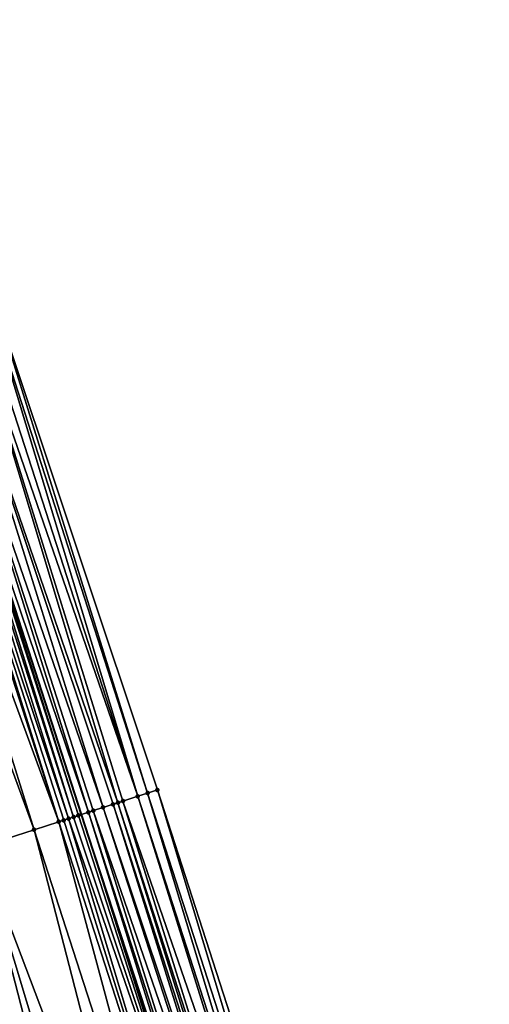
# Model space of a CAD drawing. Header units: feet. Extents: x 2004186 to 2014793, y 836912 to 864902.
# Tile 821 of 974: x 2004738 to 2004756, y 858427 to 858465. Entities that reach past the tile are written whole.
import ezdxf

# ---------------------------------------------------------------- set-up
doc = ezdxf.new("R2010")
doc.units = ezdxf.units.FT
doc.header["$LTSCALE"] = 100
doc.header["$MEASUREMENT"] = 0
for name, color, linetype, lineweight in [('EP_Travel Lane', 5, 'Continuous', 40), ('Road Shots', 4, 'Continuous', 200), ('Road X-Section', 30, 'Continuous', 13)]:
    doc.layers.add(name, color=color, linetype=linetype, lineweight=lineweight)
doc.layers.add('I-77 SB_MM21-27-Surface-Border', color=7, linetype='Continuous')
doc.layers.add('I-77 SB_MM21-27-Surface-TIN', color=7, linetype='Continuous')

msp = doc.modelspace()

# ---------------------------------------------------------------- linework, layer by layer
at = {"layer": 'EP_Travel Lane'}
msp.add_polyline3d([(2004795.835165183, 858263.5321510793, 456.7795421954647), (2004789.667681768, 858282.5563545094, 456.5748603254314), (2004783.500234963, 858301.5804450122, 456.358191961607), (2004777.332692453, 858320.6048307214, 456.1728608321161), (2004771.172622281, 858339.6242625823, 455.952275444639), (2004765.014723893, 858358.6514405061, 455.7347181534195), (2004758.856755, 858377.6788362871, 455.5406361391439), (2004752.698753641, 858396.7063323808, 455.3573896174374), (2004746.540758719, 858415.7338085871, 455.1719870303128), (2004740.382744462, 858434.7613445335, 454.9930252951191), (2004734.224745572, 858453.7888329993, 454.8089398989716), (2004728.066812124, 858472.8161192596, 454.6030681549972), (2004721.909792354, 858491.8440670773, 454.3916891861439), (2004715.763737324, 858510.8751553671, 454.1824499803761), (2004709.61771611, 858529.906138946, 453.9623807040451), (2004703.471648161, 858548.9372672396, 453.7572828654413)], dxfattribs=at)
at = {"layer": 'I-77 SB_MM21-27-Surface-Border', "color": 3, "linetype": 'ByBlock', "lineweight": -2}
msp.add_polyline3d([(2004705.441837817, 858549.5727060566, 453.6030630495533), (2004711.785404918, 858530.6051886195, 453.7844621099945), (2004717.748189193, 858511.5151770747, 454.025513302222), (2004724.662759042, 858492.7319311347, 454.1723249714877), (2004731.005692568, 858473.7638477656, 454.3634674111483), (2004736.967758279, 858454.6732959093, 454.5753251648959), (2004743.310559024, 858435.705385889, 454.7427495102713), (2004749.46302539, 858416.6760524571, 454.9213433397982), (2004755.80583035, 858397.7081294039, 455.087357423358), (2004761.76789922, 858378.6175677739, 455.2981549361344), (2004767.920369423, 858359.5882224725, 455.4754826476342), (2004773.691910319, 858340.436836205, 455.7620131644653), (2004779.656366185, 858321.3556299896, 455.983886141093), (2004785.439201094, 858302.20699986, 456.2060718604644), (2004791.031646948, 858282.9971147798, 456.4688542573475), (2004797.575672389, 858264.0946332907, 456.6484780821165)], dxfattribs=at)
at = {"layer": 'I-77 SB_MM21-27-Surface-TIN', "color": 128, "linetype": 'ByBlock', "lineweight": -2}
for points in [[(2004736.016032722, 858454.3663448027, 454.6490937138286), (2004735.254607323, 858454.1209229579, 454.7230956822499), (2004741.787792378, 858435.2142819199, 454.862697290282)], [(2004736.39672636, 858454.4891146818, 454.6184476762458), (2004736.016032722, 858454.3663448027, 454.6490937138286), (2004742.549192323, 858435.4597824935, 454.7971818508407)], [(2004736.016032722, 858454.3663448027, 454.6490937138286), (2004741.978149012, 858435.2756365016, 454.8441021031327), (2004742.549192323, 858435.4597824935, 454.7971818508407)], [(2004736.016032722, 858454.3663448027, 454.6490937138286), (2004741.787792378, 858435.2142819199, 454.862697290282), (2004741.978149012, 858435.2756365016, 454.8441021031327)], [(2004736.777406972, 858454.6119248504, 454.5921443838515), (2004736.39672636, 858454.4891146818, 454.6184476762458), (2004742.549192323, 858435.4597824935, 454.7971818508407)], [(2004736.967758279, 858454.6732959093, 454.5753251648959), (2004736.777406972, 858454.6119248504, 454.5921443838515), (2004742.929862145, 858435.5826260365, 454.7744761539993)], [(2004736.777406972, 858454.6119248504, 454.5921443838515), (2004742.549192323, 858435.4597824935, 454.7971818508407), (2004742.929862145, 858435.5826260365, 454.7744761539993)], [(2004736.967758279, 858454.6732959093, 454.5753251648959), (2004742.929862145, 858435.5826260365, 454.7744761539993), (2004743.310559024, 858435.705385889, 454.7427495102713)], [(2004734.683546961, 858453.936829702, 454.7757005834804), (2004734.224745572, 858453.7888329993, 454.8089398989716), (2004740.645657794, 858434.84613828, 454.9725277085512)], [(2004735.254607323, 858454.1209229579, 454.7230956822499), (2004734.683546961, 858453.936829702, 454.7757005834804), (2004741.216691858, 858435.0303128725, 454.9286902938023)], [(2004734.683546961, 858453.936829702, 454.7757005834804), (2004740.835993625, 858434.907557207, 454.9608682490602), (2004741.216691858, 858435.0303128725, 454.9286902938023)], [(2004734.683546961, 858453.936829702, 454.7757005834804), (2004740.645657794, 858434.84613828, 454.9725277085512), (2004740.835993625, 858434.907557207, 454.9608682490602)], [(2004735.254607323, 858454.1209229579, 454.7230956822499), (2004741.597428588, 858435.1529494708, 454.8836781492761), (2004741.787792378, 858435.2142819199, 454.862697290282)], [(2004735.254607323, 858454.1209229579, 454.7230956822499), (2004741.216691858, 858435.0303128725, 454.9286902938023), (2004741.597428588, 858435.1529494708, 454.8836781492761)], [(2004733.541560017, 858453.56822942, 454.8363103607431), (2004733.351238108, 858453.5067674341, 454.843328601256), (2004739.503689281, 858434.4774809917, 455.0269922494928)], [(2004733.922189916, 858453.6911964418, 454.8269141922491), (2004733.541560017, 858453.56822942, 454.8363103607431), (2004739.88432159, 858434.6004405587, 455.0167927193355)], [(2004733.541560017, 858453.56822942, 454.8363103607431), (2004739.694009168, 858434.5389492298, 455.0206480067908), (2004739.88432159, 858434.6004405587, 455.0167927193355)], [(2004733.541560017, 858453.56822942, 454.8363103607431), (2004739.503689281, 858434.4774809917, 455.0269922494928), (2004739.694009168, 858434.5389492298, 455.0206480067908)], [(2004734.1125203, 858453.7526322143, 454.8170704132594), (2004733.922189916, 858453.6911964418, 454.8269141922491), (2004740.07464105, 858434.6619101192, 455.0105910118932)], [(2004733.922189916, 858453.6911964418, 454.8269141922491), (2004739.88432159, 858434.6004405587, 455.0167927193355), (2004740.07464105, 858434.6619101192, 455.0105910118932)], [(2004734.1125203, 858453.7526322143, 454.8170704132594), (2004740.264967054, 858434.7233594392, 455.0022076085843), (2004734.224745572, 858453.7888329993, 454.8089398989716)], [(2004734.1125203, 858453.7526322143, 454.8170704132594), (2004740.07464105, 858434.6619101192, 455.0105910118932), (2004740.264967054, 858434.7233594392, 455.0022076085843)], [(2004740.264967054, 858434.7233594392, 455.0022076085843), (2004740.382744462, 858434.7613445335, 454.9930252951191), (2004734.224745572, 858453.7888329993, 454.8089398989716)], [(2004740.645657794, 858434.84613828, 454.9725277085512), (2004734.224745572, 858453.7888329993, 454.8089398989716), (2004740.382744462, 858434.7613445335, 454.9930252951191)], [(2004732.589984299, 858453.2608148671, 454.8601243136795), (2004731.638428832, 858452.9533376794, 454.877186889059), (2004738.55211511, 858434.1700616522, 455.0502898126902)], [(2004733.351238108, 858453.5067674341, 454.843328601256), (2004732.589984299, 858453.2608148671, 454.8601243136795), (2004739.503689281, 858434.4774809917, 455.0269922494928)], [(2004732.589984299, 858453.2608148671, 454.8601243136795), (2004738.55211511, 858434.1700616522, 455.0502898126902), (2004739.503689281, 858434.4774809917, 455.0269922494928)], [(2004731.638428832, 858452.9533376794, 454.877186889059), (2004736.458687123, 858433.4936302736, 455.0898135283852), (2004738.55211511, 858434.1700616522, 455.0502898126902)], [(2004743.310559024, 858435.705385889, 454.7427495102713), (2004742.929862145, 858435.5826260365, 454.7744761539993), (2004749.082327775, 858416.5532948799, 454.9533152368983)], [(2004743.310559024, 858435.705385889, 454.7427495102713), (2004749.082327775, 858416.5532948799, 454.9533152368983), (2004749.46302539, 858416.6760524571, 454.9213433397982)], [(2004742.549192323, 858435.4597824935, 454.7971818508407), (2004741.978149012, 858435.2756365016, 454.8441021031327), (2004748.511330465, 858416.36900661, 454.9848994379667)], [(2004742.929862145, 858435.5826260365, 454.7744761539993), (2004742.549192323, 858435.4597824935, 454.7971818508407), (2004748.701678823, 858416.4303867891, 454.9690633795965)], [(2004742.549192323, 858435.4597824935, 454.7971818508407), (2004748.511330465, 858416.36900661, 454.9848994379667), (2004748.701678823, 858416.4303867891, 454.9690633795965)], [(2004742.929862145, 858435.5826260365, 454.7744761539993), (2004748.701678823, 858416.4303867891, 454.9690633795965), (2004749.082327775, 858416.5532948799, 454.9533152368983)], [(2004741.216691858, 858435.0303128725, 454.9286902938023), (2004740.835993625, 858434.907557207, 454.9608682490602), (2004747.369175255, 858416.0009267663, 455.1016064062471)], [(2004741.597428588, 858435.1529494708, 454.8836781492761), (2004741.216691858, 858435.0303128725, 454.9286902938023), (2004747.559538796, 858416.0622599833, 455.0807083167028)], [(2004741.216691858, 858435.0303128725, 454.9286902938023), (2004747.369175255, 858416.0009267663, 455.1016064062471), (2004747.559538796, 858416.0622599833, 455.0807083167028)], [(2004741.787792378, 858435.2142819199, 454.862697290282), (2004741.597428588, 858435.1529494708, 454.8836781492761), (2004747.749911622, 858416.1235644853, 455.0567150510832)], [(2004741.597428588, 858435.1529494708, 454.8836781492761), (2004747.559538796, 858416.0622599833, 455.0807083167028), (2004747.749911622, 858416.1235644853, 455.0567150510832)], [(2004741.978149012, 858435.2756365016, 454.8441021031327), (2004741.787792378, 858435.2142819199, 454.862697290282), (2004747.940272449, 858416.1849060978, 455.0367219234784)], [(2004741.787792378, 858435.2142819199, 454.862697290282), (2004747.749911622, 858416.1235644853, 455.0567150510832), (2004747.940272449, 858416.1849060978, 455.0367219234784)], [(2004741.978149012, 858435.2756365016, 454.8441021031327), (2004747.940272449, 858416.1849060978, 455.0367219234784), (2004748.511330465, 858416.36900661, 454.9848994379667)], [(2004739.694009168, 858434.5389492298, 455.0206480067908), (2004739.503689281, 858434.4774809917, 455.0269922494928), (2004745.656145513, 858415.4481789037, 455.2089646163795)], [(2004739.88432159, 858434.6004405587, 455.0167927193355), (2004739.694009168, 858434.5389492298, 455.0206480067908), (2004745.656145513, 858415.4481789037, 455.2089646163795)], [(2004740.07464105, 858434.6619101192, 455.0105910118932), (2004739.88432159, 858434.6004405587, 455.0167927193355), (2004746.417431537, 858415.6940318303, 455.1814291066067)], [(2004739.88432159, 858434.6004405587, 455.0167927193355), (2004745.656145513, 858415.4481789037, 455.2089646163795), (2004746.417431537, 858415.6940318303, 455.1814291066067)], [(2004740.264967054, 858434.7233594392, 455.0022076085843), (2004740.07464105, 858434.6619101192, 455.0105910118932), (2004746.417431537, 858415.6940318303, 455.1814291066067)], [(2004740.264967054, 858434.7233594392, 455.0022076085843), (2004746.417431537, 858415.6940318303, 455.1814291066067), (2004740.382744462, 858434.7613445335, 454.9930252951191)], [(2004740.645657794, 858434.84613828, 454.9725277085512), (2004740.382744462, 858434.7613445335, 454.9930252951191), (2004746.607776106, 858415.7554237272, 455.1668560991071)], [(2004746.417431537, 858415.6940318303, 455.1814291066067), (2004746.540758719, 858415.7338085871, 455.1719870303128), (2004740.382744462, 858434.7613445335, 454.9930252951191)], [(2004746.607776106, 858415.7554237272, 455.1668560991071), (2004740.382744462, 858434.7613445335, 454.9930252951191), (2004746.540758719, 858415.7338085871, 455.1719870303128)], [(2004740.835993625, 858434.907557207, 454.9608682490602), (2004740.645657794, 858434.84613828, 454.9725277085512), (2004746.798137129, 858415.8167647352, 455.1467977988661)], [(2004740.645657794, 858434.84613828, 454.9725277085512), (2004746.607776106, 858415.7554237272, 455.1668560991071), (2004746.798137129, 858415.8167647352, 455.1467977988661)], [(2004740.835993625, 858434.907557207, 454.9608682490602), (2004746.798137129, 858415.8167647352, 455.1467977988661), (2004747.369175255, 858416.0009267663, 455.1016064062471)], [(2004738.55211511, 858434.1700616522, 455.0502898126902), (2004736.458687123, 858433.4936302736, 455.0898135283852), (2004743.562700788, 858414.7717992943, 455.2540685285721)], [(2004739.503689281, 858434.4774809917, 455.0269922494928), (2004738.55211511, 858434.1700616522, 455.0502898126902), (2004744.704566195, 858415.140775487, 455.2339784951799)], [(2004738.55211511, 858434.1700616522, 455.0502898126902), (2004743.562700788, 858414.7717992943, 455.2540685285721), (2004744.704566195, 858415.140775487, 455.2339784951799)], [(2004739.503689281, 858434.4774809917, 455.0269922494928), (2004744.704566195, 858415.140775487, 455.2339784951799), (2004745.656145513, 858415.4481789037, 455.2089646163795)], [(2004736.458687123, 858433.4936302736, 455.0898135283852), (2004734.745906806, 858432.9401109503, 455.1140164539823), (2004741.469284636, 858414.0953313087, 455.2896464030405)], [(2004736.458687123, 858433.4936302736, 455.0898135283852), (2004742.230519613, 858414.3413421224, 455.279129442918), (2004743.562700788, 858414.7717992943, 455.2540685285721)], [(2004736.458687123, 858433.4936302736, 455.0898135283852), (2004741.469284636, 858414.0953313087, 455.2896464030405), (2004742.230519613, 858414.3413421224, 455.279129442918)], [(2004734.365281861, 858432.817128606, 455.1217608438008), (2004733.604037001, 858432.5711483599, 455.1355726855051), (2004739.375872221, 858413.4188517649, 455.3239784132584)], [(2004734.745906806, 858432.9401109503, 455.1140164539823), (2004734.365281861, 858432.817128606, 455.1217608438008), (2004741.469284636, 858414.0953313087, 455.2896464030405)], [(2004734.365281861, 858432.817128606, 455.1217608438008), (2004739.375872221, 858413.4188517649, 455.3239784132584), (2004741.469284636, 858414.0953313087, 455.2896464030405)], [(2004733.604037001, 858432.5711483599, 455.1355726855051), (2004731.891230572, 858432.0177098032, 455.1684813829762), (2004739.375872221, 858413.4188517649, 455.3239784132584)], [(2004731.891230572, 858432.0177098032, 455.1684813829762), (2004737.853376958, 858412.9269084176, 455.3534501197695), (2004739.375872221, 858413.4188517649, 455.3239784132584)]]:
    msp.add_3dface(points, dxfattribs=at)
at = {"layer": 'Road Shots', "lineweight": 100}
for p in [(2004743.310559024, 858435.705385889, 454.7427495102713), (2004742.549192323, 858435.4597824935, 454.7971818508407), (2004742.929862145, 858435.5826260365, 454.7744761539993), (2004741.216691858, 858435.0303128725, 454.9286902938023), (2004741.597428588, 858435.1529494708, 454.8836781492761), (2004741.787792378, 858435.2142819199, 454.862697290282), (2004741.978149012, 858435.2756365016, 454.8441021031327), (2004739.694009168, 858434.5389492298, 455.0206480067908), (2004739.88432159, 858434.6004405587, 455.0167927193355), (2004740.07464105, 858434.6619101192, 455.0105910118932), (2004740.264967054, 858434.7233594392, 455.0022076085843), (2004740.645657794, 858434.84613828, 454.9725277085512), (2004740.835993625, 858434.907557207, 454.9608682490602), (2004738.55211511, 858434.1700616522, 455.0502898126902), (2004739.503689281, 858434.4774809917, 455.0269922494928)]:
    msp.add_point(p, dxfattribs=at)
at = {"layer": 'Road X-Section', "extrusion": (0.3076208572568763, -0.9514590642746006, 0.009749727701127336), "elevation": -200061.1435942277, "flags": 128}
msp.add_lwpolyline([(2171576.937855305, 2405.546710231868), (2171577.337855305, 2405.565765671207), (2171577.537855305, 2405.572113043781), (2171577.937855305, 2405.58109143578), (2171578.537855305, 2405.603033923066), (2171579.137855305, 2405.63535712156), (2171579.737855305, 2405.647656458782), (2171579.937855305, 2405.665896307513), (2171580.137855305, 2405.686280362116), (2171580.337855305, 2405.698365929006), (2171580.937855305, 2405.70984679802), (2171581.337855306, 2405.716579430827), (2171582.337855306, 2405.726645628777), (2171582.737855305, 2405.731570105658), (2171583.137855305, 2405.740466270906), (2171583.737855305, 2405.750540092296), (2171584.337855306, 2405.765494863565), (2171585.337855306, 2405.777751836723), (2171586.337855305, 2405.792008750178), (2171587.137855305, 2405.801194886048), (2171587.937855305, 2405.816164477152), (2171589.337855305, 2405.831447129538), (2171590.137855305, 2405.845340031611), (2171590.937855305, 2405.852038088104), (2171591.337855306, 2405.859038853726), (2171591.537855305, 2405.864702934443), (2171591.737855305, 2405.867276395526), (2171591.937855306, 2405.865323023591), (2171592.137855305, 2405.859386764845), (2171592.537855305, 2405.86301384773), (2171592.937855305, 2405.85957408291), (2171595.137855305, 2405.824503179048), (2171596.937855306, 2405.791592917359), (2171597.737855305, 2405.777780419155), (2171598.137855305, 2405.770035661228), (2171599.937855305, 2405.745831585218), (2171602.137855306, 2405.706305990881), (2171603.137855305, 2405.683007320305), (2171603.337855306, 2405.676662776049), (2171603.537855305, 2405.672807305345), (2171603.737855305, 2405.666605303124), (2171603.937855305, 2405.658221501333), (2171604.337855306, 2405.628540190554), (2171604.537855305, 2405.616880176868), (2171604.937855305, 2405.584700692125), (2171605.337855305, 2405.539686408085), (2171605.537855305, 2405.518704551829), (2171605.737855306, 2405.500108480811), (2171606.337855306, 2405.453185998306), (2171606.737855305, 2405.430479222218), (2171607.137855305, 2405.398751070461)], dxfattribs=at)

doc.saveas('drawing.dxf')
